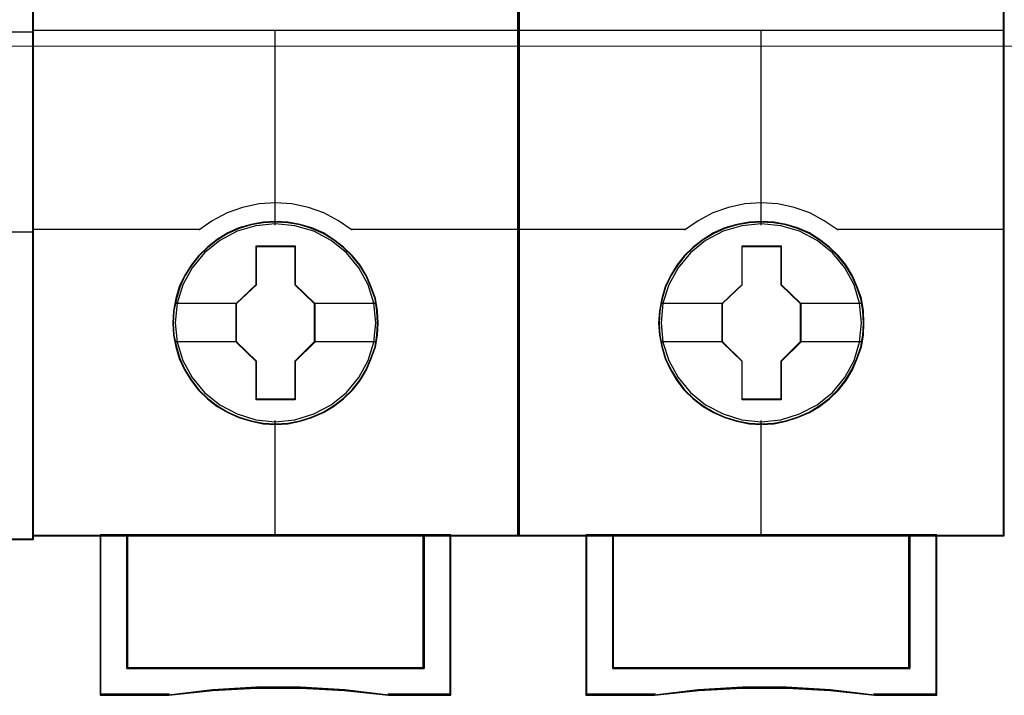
# Model space of a CAD drawing. Header units: millimetres. Extents: x -1290 to 1795, y -4192 to -1311.
# Tile 698 of 1056: x 1452.1 to 1459.39, y -2635.49 to -2630.48. Entities that reach past the tile are written whole.
import ezdxf

# ---------------------------------------------------------------- set-up
doc = ezdxf.new("R2010")
doc.units = ezdxf.units.MM
doc.layers.add('45', color=7, linetype='Continuous')
doc.layers.add('Aparatura', color=7, linetype='Continuous', lineweight=13)

# ---------------------------------------------------------------- blocks, each defined once
blk = doc.blocks.new('*U344')
at = {"layer": '45', "color": 7}
for points in [[(189.646347, -383.521822), (117.625529, -383.521822), (117.625529, -465.544591), (189.646347, -465.544591), (189.646347, -383.521822)], [(189.624863, -383.543367), (117.647013, -383.543367), (117.647013, -465.523047), (189.624863, -465.523047), (189.624863, -383.543367)]]:
    blk.add_lwpolyline(points, close=True, dxfattribs=at)
at = {"layer": '45', "color": 139}
blk.add_lwpolyline([(189.646347, -383.521822), (117.625529, -383.521822), (117.625529, -465.544591), (189.646347, -465.544591), (189.646347, -383.521822)], close=True, dxfattribs=at)
for points in [[(117.625529, -446.740001), (189.646347, -446.740001)], [(183.430371, -454.144062), (189.646347, -454.144062)]]:
    blk.add_lwpolyline(points, dxfattribs=at)
blk = doc.blocks.new('*U345')
at = {"layer": '45', "color": 7}
for points in [[(207.58889, -383.681609), (189.615912, -383.681609), (189.615912, -465.406348), (207.58889, -465.406348), (207.58889, -383.681609)], [(202.400556, -457.522986), (202.378247, -457.071621), (202.305744, -456.620256), (202.149583, -456.185405), (201.971114, -455.772571), (201.736873, -455.37625), (201.452437, -455.02947), (201.123384, -454.710211), (200.755291, -454.429484), (200.381621, -454.187288), (199.946602, -454.000137), (199.51716, -453.873535), (199.059832, -453.790968), (198.602504, -453.763446), (198.145176, -453.790968), (197.699003, -453.873535), (197.247252, -454.000137), (196.834542, -454.187288), (196.44414, -454.429484), (196.081624, -454.710211), (195.746994, -455.02947), (195.47929, -455.37625), (195.233894, -455.772571), (195.038694, -456.185405), (194.915996, -456.620256), (194.826761, -457.071621), (194.798875, -457.522986), (194.826761, -457.974351), (194.915996, -458.409203), (195.038694, -458.844055), (195.233894, -459.256889), (195.47929, -459.653209), (195.746994, -460.010999), (196.081624, -460.335761), (196.44414, -460.610984), (196.834542, -460.842171), (197.247252, -461.029322), (197.699003, -461.161429), (198.145176, -461.255005), (198.602504, -461.277023), (199.059832, -461.255005), (199.51716, -461.161429), (199.946602, -461.029322), (200.381621, -460.842171), (200.755291, -460.610984), (201.123384, -460.335761), (201.452437, -460.010999), (201.736873, -459.653209), (201.971114, -459.256889), (202.149583, -458.844055), (202.305744, -458.409203), (202.378247, -457.974351), (202.400556, -457.522986)], [(202.400556, -457.522986), (202.378247, -457.071621), (202.305744, -456.620256), (202.149583, -456.185405), (201.971114, -455.772571), (201.736873, -455.37625), (201.452437, -455.02947), (201.123384, -454.710211), (200.755291, -454.429484), (200.381621, -454.187288), (199.946602, -454.000137), (199.51716, -453.873535), (199.059832, -453.790968), (198.602504, -453.763446), (198.145176, -453.790968), (197.699003, -453.873535), (197.247252, -454.000137), (196.834542, -454.187288), (196.44414, -454.429484), (196.081624, -454.710211), (195.746994, -455.02947), (195.47929, -455.37625), (195.233894, -455.772571), (195.038694, -456.185405), (194.915996, -456.620256), (194.826761, -457.071621), (194.798875, -457.522986), (194.826761, -457.974351), (194.915996, -458.409203), (195.038694, -458.844055), (195.233894, -459.256889), (195.47929, -459.653209), (195.746994, -460.010999), (196.081624, -460.335761), (196.44414, -460.610984), (196.834542, -460.842171), (197.247252, -461.029322), (197.699003, -461.161429), (198.145176, -461.255005), (198.602504, -461.277023), (199.059832, -461.255005), (199.51716, -461.161429), (199.946602, -461.029322), (200.381621, -460.842171), (200.755291, -460.610984), (201.123384, -460.335761), (201.452437, -460.010999), (201.736873, -459.653209), (201.971114, -459.256889), (202.149583, -458.844055), (202.305744, -458.409203), (202.378247, -457.974351), (202.400556, -457.522986)], [(202.380862, -457.522973), (202.358664, -457.073765), (202.286519, -456.624557), (202.131131, -456.191784), (201.953544, -455.780923), (201.720462, -455.386496), (201.437433, -455.041373), (201.110007, -454.72364), (200.743735, -454.444255), (200.371913, -454.203216), (199.939045, -454.016959), (199.511727, -453.890962), (199.056661, -453.80879), (198.601595, -453.781399), (198.146529, -453.80879), (197.702562, -453.890962), (197.253046, -454.016959), (196.842377, -454.203216), (196.453906, -454.444255), (196.093183, -454.72364), (195.760208, -455.041373), (195.493828, -455.386496), (195.249646, -455.780923), (195.055411, -456.191784), (194.93332, -456.624557), (194.844526, -457.073765), (194.816779, -457.522973), (194.844526, -457.972181), (194.93332, -458.404955), (195.055411, -458.837728), (195.249646, -459.248589), (195.493828, -459.643016), (195.760208, -459.999095), (196.093183, -460.322306), (196.453906, -460.596213), (196.842377, -460.826296), (197.253046, -461.012553), (197.702562, -461.144028), (198.146529, -461.237157), (198.601595, -461.259069), (199.056661, -461.237157), (199.511727, -461.144028), (199.939045, -461.012553), (200.371913, -460.826296), (200.743735, -460.596213), (201.110007, -460.322306), (201.437433, -459.999095), (201.720462, -459.643016), (201.953544, -459.248589), (202.131131, -458.837728), (202.286519, -458.404955), (202.358664, -457.972181), (202.380862, -457.522973)], [(197.888248, -454.666511), (199.333423, -454.666511), (199.333423, -456.094816), (200.058823, -456.800696), (200.058823, -458.229), (199.333423, -458.94591), (199.333423, -460.363185), (197.888248, -460.363185), (197.888248, -458.94591), (197.145979, -458.229), (197.145979, -456.800696), (197.888248, -456.094816), (197.888248, -454.666511)], [(197.888248, -454.666511), (199.333423, -454.666511), (199.333423, -454.666511), (199.333423, -456.094816), (199.333423, -456.094816), (200.058823, -456.800696), (200.058823, -456.800696), (200.058823, -458.229), (200.058823, -458.229), (199.333423, -458.94591), (199.333423, -458.94591), (199.333423, -460.363185), (199.333423, -460.363185), (197.888248, -460.363185), (197.888248, -460.363185), (197.888248, -458.94591), (197.888248, -458.94591), (197.145979, -458.229), (197.145979, -458.229), (197.145979, -456.800696), (197.145979, -456.800696), (197.888248, -456.094816), (197.888248, -456.094816), (197.888248, -454.666511), (197.888248, -454.666511)], [(197.896571, -454.684465), (199.323093, -454.684465), (199.323093, -456.103766), (200.039129, -456.805197), (200.039129, -458.224499), (199.323093, -458.93689), (199.323093, -460.345231), (197.896571, -460.345231), (197.896571, -458.93689), (197.163882, -458.224499), (197.163882, -456.805197), (197.896571, -456.103766), (197.896571, -454.684465)], [(204.100496, -465.368646), (204.100496, -470.318901), (193.102515, -470.318901), (193.102515, -465.368646), (192.106241, -465.368646), (192.106241, -471.31667), (194.649802, -471.31667), (196.269444, -471.140269), (197.900218, -471.052068), (199.530991, -471.052068), (201.161765, -471.140269), (202.786972, -471.31667), (205.096771, -471.31667), (205.096771, -465.368646), (204.100496, -465.368646)], [(198.595937, -465.368646), (193.099866, -465.368646), (193.099866, -470.325632), (204.103146, -470.325632), (204.103146, -465.368646), (198.595937, -465.368646)], [(204.103146, -470.325632), (204.103146, -465.368646), (198.595937, -465.368646), (193.099866, -465.368646), (193.099866, -470.325632), (204.103146, -470.325632)]]:
    blk.add_lwpolyline(points, close=True, dxfattribs=at)
at = {"layer": '45', "color": 139}
for points in [[(207.58889, -383.681609), (189.615912, -383.681609), (189.615912, -465.406348), (207.58889, -465.406348), (207.58889, -383.681609)], [(202.31104, -457.512096), (202.238523, -456.79097), (202.032127, -456.108377), (201.686276, -455.475328), (201.22886, -454.919345), (200.665457, -454.467953), (200.01838, -454.126657), (199.3211, -453.917476), (198.595928, -453.851418), (197.876334, -453.917476), (197.184631, -454.126657), (196.537555, -454.467953), (195.974152, -454.919345), (195.516735, -455.475328), (195.170884, -456.108377), (194.958911, -456.79097), (194.891972, -457.512096), (194.958911, -458.227717), (195.170884, -458.915814), (195.516735, -459.543359), (195.974152, -460.099341), (196.537555, -460.556238), (197.184631, -460.89203), (197.876334, -461.106716), (198.595928, -461.178278), (199.3211, -461.106716), (200.01838, -460.89203), (200.665457, -460.556238), (201.22886, -460.099341), (201.686276, -459.543359), (202.032127, -458.915814), (202.238523, -458.227717), (202.31104, -457.512096)]]:
    blk.add_lwpolyline(points, close=True, dxfattribs=at)
at = {"layer": '45', "color": 59}
for points in [[(207.569197, -383.699563), (189.633815, -383.699563), (189.633815, -465.388395), (207.569197, -465.388395), (207.569197, -383.699563)], [(204.100496, -465.368646), (204.100496, -470.318901), (193.102515, -470.318901), (193.102515, -465.368646), (192.106241, -465.368646), (192.106241, -471.31667), (194.649802, -471.31667), (196.269444, -471.140269), (197.900218, -471.052068), (199.530991, -471.052068), (201.161765, -471.140269), (202.786972, -471.31667), (205.096771, -471.31667), (205.096771, -465.368646), (204.100496, -465.368646)], [(204.085477, -465.386599), (204.085477, -470.306971), (193.119325, -470.306971), (193.119325, -465.386599), (192.125934, -465.386599), (192.125934, -471.298716), (194.662134, -471.298716), (196.277089, -471.12338), (197.903142, -471.035712), (199.529196, -471.035712), (201.15525, -471.12338), (202.775754, -471.298716), (205.078868, -471.298716), (205.078868, -465.386599), (204.085477, -465.386599)], [(198.595937, -465.368646), (193.099866, -465.368646), (193.099866, -470.325632), (204.103146, -470.325632), (204.103146, -465.368646), (198.595937, -465.368646)], [(204.103146, -470.325632), (204.103146, -465.368646), (198.595937, -465.368646), (193.099866, -465.368646), (193.099866, -470.325632), (204.103146, -470.325632)], [(198.595955, -465.386599), (193.117769, -465.386599), (193.117769, -470.307678), (204.085243, -470.307678), (204.085243, -465.386599), (198.595955, -465.386599)]]:
    blk.add_lwpolyline(points, close=True, dxfattribs=at)
at = {"layer": '45', "color": 139}
for points in [[(189.615912, -446.671778), (207.58889, -446.671778)], [(198.576441, -446.671778), (198.576441, -453.894507)], [(201.446317, -454.08661), (200.932289, -453.734018), (200.395912, -453.443982), (199.820424, -453.239251), (199.211413, -453.108451), (198.596814, -453.068642), (197.993389, -453.108451), (197.384378, -453.239251), (196.80889, -453.443982), (196.261338, -453.734018), (195.758485, -454.08661)], [(189.615912, -454.048908), (195.796081, -454.048908)], [(201.40693, -454.048908), (207.58889, -454.048908)], [(198.576441, -461.135189), (198.576441, -465.406348)], [(192.106241, -465.368646), (192.106241, -471.31667)], [(193.099866, -465.368646), (193.099866, -470.325632)], [(204.065549, -470.325632), (204.065549, -465.368646)], [(205.057384, -465.368646), (205.057384, -471.31667)], [(193.099866, -470.286134), (204.103146, -470.286134)], [(194.680715, -471.278967), (192.106241, -471.278967)], [(202.794425, -471.31667), (201.166394, -471.11559), (199.532787, -471.01505), (197.89918, -471.01505), (196.265574, -471.11559), (194.643118, -471.31667)], [(205.096771, -471.278967), (202.755038, -471.278967)]]:
    blk.add_lwpolyline(points, dxfattribs=at)
at = {"layer": '45', "color": 7}
for points in [[(194.870488, -456.78683), (197.183576, -456.78683)], [(200.019436, -456.78683), (202.327153, -456.78683)], [(194.870488, -458.205164), (197.183576, -458.205164)], [(200.019436, -458.205164), (202.327153, -458.205164)]]:
    blk.add_lwpolyline(points, dxfattribs=at)
at = {"layer": '45', "color": 140}
blk.add_lwpolyline([(204.085243, -470.307678), (204.085243, -465.386599), (198.595955, -465.386599), (193.117769, -465.386599), (193.117769, -470.307678), (204.085243, -470.307678)], close=True, dxfattribs=at)
blk = doc.blocks.new('*U346')
at = {"layer": '45', "color": 7}
for points in [[(225.574401, -383.681609), (207.601423, -383.681609), (207.601423, -465.406348), (225.574401, -465.406348), (225.574401, -383.681609)], [(220.386067, -457.522986), (220.363758, -457.071621), (220.291255, -456.620256), (220.135094, -456.185405), (219.956625, -455.772571), (219.722384, -455.37625), (219.437948, -455.02947), (219.108895, -454.710211), (218.740802, -454.429484), (218.367132, -454.187288), (217.932113, -454.000137), (217.502671, -453.873535), (217.045343, -453.790968), (216.588015, -453.763446), (216.130687, -453.790968), (215.684514, -453.873535), (215.232763, -454.000137), (214.820053, -454.187288), (214.429651, -454.429484), (214.067135, -454.710211), (213.732505, -455.02947), (213.464801, -455.37625), (213.219406, -455.772571), (213.024205, -456.185405), (212.901507, -456.620256), (212.812272, -457.071621), (212.784386, -457.522986), (212.812272, -457.974351), (212.901507, -458.409203), (213.024205, -458.844055), (213.219406, -459.256889), (213.464801, -459.653209), (213.732505, -460.010999), (214.067135, -460.335761), (214.429651, -460.610984), (214.820053, -460.842171), (215.232763, -461.029322), (215.684514, -461.161429), (216.130687, -461.255005), (216.588015, -461.277023), (217.045343, -461.255005), (217.502671, -461.161429), (217.932113, -461.029322), (218.367132, -460.842171), (218.740802, -460.610984), (219.108895, -460.335761), (219.437948, -460.010999), (219.722384, -459.653209), (219.956625, -459.256889), (220.135094, -458.844055), (220.291255, -458.409203), (220.363758, -457.974351), (220.386067, -457.522986)], [(220.386067, -457.522986), (220.363758, -457.071621), (220.291255, -456.620256), (220.135094, -456.185405), (219.956625, -455.772571), (219.722384, -455.37625), (219.437948, -455.02947), (219.108895, -454.710211), (218.740802, -454.429484), (218.367132, -454.187288), (217.932113, -454.000137), (217.502671, -453.873535), (217.045343, -453.790968), (216.588015, -453.763446), (216.130687, -453.790968), (215.684514, -453.873535), (215.232763, -454.000137), (214.820053, -454.187288), (214.429651, -454.429484), (214.067135, -454.710211), (213.732505, -455.02947), (213.464801, -455.37625), (213.219406, -455.772571), (213.024205, -456.185405), (212.901507, -456.620256), (212.812272, -457.071621), (212.784386, -457.522986), (212.812272, -457.974351), (212.901507, -458.409203), (213.024205, -458.844055), (213.219406, -459.256889), (213.464801, -459.653209), (213.732505, -460.010999), (214.067135, -460.335761), (214.429651, -460.610984), (214.820053, -460.842171), (215.232763, -461.029322), (215.684514, -461.161429), (216.130687, -461.255005), (216.588015, -461.277023), (217.045343, -461.255005), (217.502671, -461.161429), (217.932113, -461.029322), (218.367132, -460.842171), (218.740802, -460.610984), (219.108895, -460.335761), (219.437948, -460.010999), (219.722384, -459.653209), (219.956625, -459.256889), (220.135094, -458.844055), (220.291255, -458.409203), (220.363758, -457.974351), (220.386067, -457.522986)], [(220.368164, -457.522973), (220.34596, -457.073765), (220.273798, -456.624557), (220.118373, -456.191784), (219.940744, -455.780923), (219.707607, -455.386496), (219.424511, -455.041373), (219.097008, -454.72364), (218.730649, -454.444255), (218.358738, -454.203216), (217.925768, -454.016959), (217.498349, -453.890962), (217.043176, -453.80879), (216.588002, -453.781399), (216.132828, -453.80879), (215.688757, -453.890962), (215.239134, -454.016959), (214.828367, -454.203216), (214.439804, -454.444255), (214.078996, -454.72364), (213.745942, -455.041373), (213.479499, -455.386496), (213.23526, -455.780923), (213.040978, -456.191784), (212.918858, -456.624557), (212.830044, -457.073765), (212.80229, -457.522973), (212.830044, -457.972181), (212.918858, -458.404955), (213.040978, -458.837728), (213.23526, -459.248589), (213.479499, -459.643016), (213.745942, -459.999095), (214.078996, -460.322306), (214.439804, -460.596213), (214.828367, -460.826296), (215.239134, -461.012553), (215.688757, -461.144028), (216.132828, -461.237157), (216.588002, -461.259069), (217.043176, -461.237157), (217.498349, -461.144028), (217.925768, -461.012553), (218.358738, -460.826296), (218.730649, -460.596213), (219.097008, -460.322306), (219.424511, -459.999095), (219.707607, -459.643016), (219.940744, -459.248589), (220.118373, -458.837728), (220.273798, -458.404955), (220.34596, -457.972181), (220.368164, -457.522973)], [(215.873759, -454.666511), (217.318935, -454.666511), (217.318935, -456.094816), (218.044334, -456.800696), (218.044334, -458.229), (217.318935, -458.94591), (217.318935, -460.363185), (215.873759, -460.363185), (215.873759, -458.94591), (215.13149, -458.229), (215.13149, -456.800696), (215.873759, -456.094816), (215.873759, -454.666511)], [(215.873759, -454.666511), (217.318935, -454.666511), (217.318935, -454.666511), (217.318935, -456.094816), (217.318935, -456.094816), (218.044334, -456.800696), (218.044334, -456.800696), (218.044334, -458.229), (218.044334, -458.229), (217.318935, -458.94591), (217.318935, -458.94591), (217.318935, -460.363185), (217.318935, -460.363185), (215.873759, -460.363185), (215.873759, -460.363185), (215.873759, -458.94591), (215.873759, -458.94591), (215.13149, -458.229), (215.13149, -458.229), (215.13149, -456.800696), (215.13149, -456.800696), (215.873759, -456.094816), (215.873759, -456.094816), (215.873759, -454.666511), (215.873759, -454.666511)], [(215.882538, -454.684465), (217.309948, -454.684465), (217.309948, -456.103766), (218.026431, -456.805197), (218.026431, -458.224499), (217.309948, -458.93689), (217.309948, -460.345231), (215.882538, -460.345231), (215.882538, -458.93689), (215.149393, -458.224499), (215.149393, -456.805197), (215.882538, -456.103766), (215.882538, -454.684465)], [(222.087798, -465.368646), (222.087798, -470.318901), (211.089817, -470.318901), (211.089817, -465.368646), (210.093542, -465.368646), (210.093542, -471.31667), (212.637103, -471.31667), (214.256745, -471.140269), (215.887519, -471.052068), (217.518292, -471.052068), (219.149066, -471.140269), (220.774274, -471.31667), (223.084072, -471.31667), (223.084072, -465.368646), (222.087798, -465.368646)], [(216.583239, -465.368646), (211.087167, -465.368646), (211.087167, -470.325632), (222.090447, -470.325632), (222.090447, -465.368646), (216.583239, -465.368646)], [(222.090447, -470.325632), (222.090447, -465.368646), (216.583239, -465.368646), (211.087167, -465.368646), (211.087167, -470.325632), (222.090447, -470.325632)]]:
    blk.add_lwpolyline(points, close=True, dxfattribs=at)
at = {"layer": '45', "color": 139}
for points in [[(225.574401, -383.681609), (207.601423, -383.681609), (207.601423, -465.406348), (225.574401, -465.406348), (225.574401, -383.681609)], [(220.298341, -457.512096), (220.225824, -456.79097), (220.019429, -456.108377), (219.673578, -455.475328), (219.216161, -454.919345), (218.652758, -454.467953), (218.005682, -454.126657), (217.308401, -453.917476), (216.583229, -453.851418), (215.863635, -453.917476), (215.171933, -454.126657), (214.524856, -454.467953), (213.961453, -454.919345), (213.504037, -455.475328), (213.158185, -456.108377), (212.946212, -456.79097), (212.879273, -457.512096), (212.946212, -458.227717), (213.158185, -458.915814), (213.504037, -459.543359), (213.961453, -460.099341), (214.524856, -460.556238), (215.171933, -460.89203), (215.863635, -461.106716), (216.583229, -461.178278), (217.308401, -461.106716), (218.005682, -460.89203), (218.652758, -460.556238), (219.216161, -460.099341), (219.673578, -459.543359), (220.019429, -458.915814), (220.225824, -458.227717), (220.298341, -457.512096)]]:
    blk.add_lwpolyline(points, close=True, dxfattribs=at)
at = {"layer": '45', "color": 59}
for points in [[(225.556498, -383.699563), (207.621116, -383.699563), (207.621116, -465.388395), (225.556498, -465.388395), (225.556498, -383.699563)], [(222.087798, -465.368646), (222.087798, -470.318901), (211.089817, -470.318901), (211.089817, -465.368646), (210.093542, -465.368646), (210.093542, -471.31667), (212.637103, -471.31667), (214.256745, -471.140269), (215.887519, -471.052068), (217.518292, -471.052068), (219.149066, -471.140269), (220.774274, -471.31667), (223.084072, -471.31667), (223.084072, -465.368646), (222.087798, -465.368646)], [(222.070988, -465.386599), (222.070988, -470.306971), (211.104836, -470.306971), (211.104836, -465.386599), (210.111445, -465.386599), (210.111445, -471.298716), (212.647645, -471.298716), (214.2626, -471.12338), (215.888653, -471.035712), (217.514707, -471.035712), (219.140761, -471.12338), (220.761265, -471.298716), (223.064379, -471.298716), (223.064379, -465.386599), (222.070988, -465.386599)], [(216.583239, -465.368646), (211.087167, -465.368646), (211.087167, -470.325632), (222.090447, -470.325632), (222.090447, -465.368646), (216.583239, -465.368646)], [(222.090447, -470.325632), (222.090447, -465.368646), (216.583239, -465.368646), (211.087167, -465.368646), (211.087167, -470.325632), (222.090447, -470.325632)], [(216.582363, -465.386599), (211.10507, -465.386599), (211.10507, -470.307678), (222.070754, -470.307678), (222.070754, -465.386599), (216.582363, -465.386599)]]:
    blk.add_lwpolyline(points, close=True, dxfattribs=at)
at = {"layer": '45', "color": 139}
for points in [[(207.601423, -446.671778), (225.574401, -446.671778)], [(216.563743, -446.671778), (216.563743, -453.894507)], [(219.431828, -454.08661), (218.9178, -453.734018), (218.381423, -453.443982), (217.805935, -453.239251), (217.196924, -453.108451), (216.582325, -453.068642), (215.9789, -453.108451), (215.369889, -453.239251), (214.794401, -453.443982), (214.246849, -453.734018), (213.743996, -454.08661)], [(207.601423, -454.048908), (213.783383, -454.048908)], [(219.394232, -454.048908), (225.574401, -454.048908)], [(216.563743, -461.135189), (216.563743, -465.406348)], [(210.093542, -465.368646), (210.093542, -471.31667)], [(211.087167, -465.368646), (211.087167, -470.325632)], [(222.05106, -470.325632), (222.05106, -465.368646)], [(223.044685, -465.368646), (223.044685, -471.31667)], [(211.087167, -470.286134), (222.090447, -470.286134)], [(212.668016, -471.278967), (210.093542, -471.278967)], [(220.779936, -471.31667), (219.151905, -471.11559), (217.518298, -471.01505), (215.884691, -471.01505), (214.251085, -471.11559), (212.628629, -471.31667)], [(223.084072, -471.278967), (220.742339, -471.278967)]]:
    blk.add_lwpolyline(points, dxfattribs=at)
at = {"layer": '45', "color": 7}
for points in [[(212.855999, -456.78683), (215.170877, -456.78683)], [(218.006737, -456.78683), (220.314454, -456.78683)], [(212.855999, -458.205164), (215.170877, -458.205164)], [(218.006737, -458.205164), (220.314454, -458.205164)]]:
    blk.add_lwpolyline(points, dxfattribs=at)
at = {"layer": '45', "color": 140}
blk.add_lwpolyline([(222.070754, -470.307678), (222.070754, -465.386599), (216.582363, -465.386599), (211.10507, -465.386599), (211.10507, -470.307678), (222.070754, -470.307678)], close=True, dxfattribs=at)

msp = doc.modelspace()

# ---------------------------------------------------------------- linework, layer by layer
at = {"layer": 'Aparatura', "color": 7, "lineweight": 13}
msp.add_lwpolyline([(1437.7952, -2621.6757), (1524.1608, -2621.6757), (1524.1608, -2630.6816), (1437.7952, -2630.6816), (1437.7952, -2621.6757)], close=True, dxfattribs=at)
msp.add_lwpolyline([(1437.7952, -2630.6812), (1524.1608, -2630.6812)], dxfattribs=at)

# ---------------------------------------------------------------- block references
at = {"layer": 'Aparatura', "color": 7, "lineweight": 13, "xscale": 0.2, "yscale": 0.2, "zscale": 0.2}
for name in ['*U346', '*U344', '*U345']:
    msp.add_blockref(name, (1414.278, -2541.227), dxfattribs=at)

doc.saveas('drawing.dxf')
